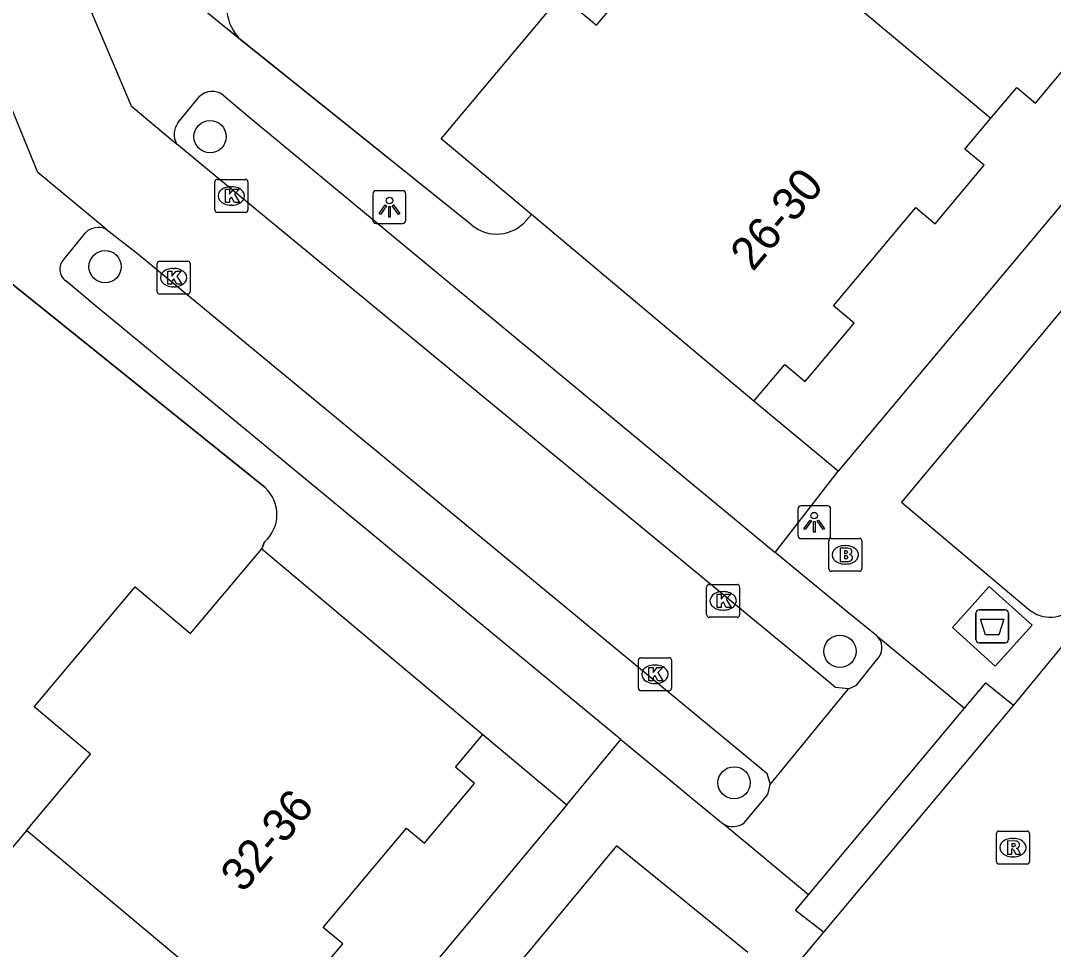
# Model space of a CAD drawing. Extents: x 162074 to 163034, y 381824 to 382557.
# Drawn here: x 162447.12 to 162478.46, y 382042.17 to 382070.34 of the extents above; entities that cross this region are included whole.
import ezdxf

# ---------------------------------------------------------------- set-up
doc = ezdxf.new("R2010")
doc.units = 0
for name, color, linetype in [('IMGEO_Afval_apart_plaats', 7, 'Continuous'), ('IMGEO_Boom', 7, 'Continuous'), ('IMGEO_Brandkraan', 7, 'Continuous'), ('IMGEO_Kolk', 7, 'Continuous'), ('IMGEO_Lichtpunt', 7, 'Continuous'), ('IMGEO_Muur', 7, 'Continuous'), ('IMGEO_Pand', 7, 'Continuous'), ('IMGEO_Pand_nummerreeks', 7, 'Continuous'), ('IMGEO_Rijbaan_lokaal_open', 7, 'Continuous'), ('IMGEO_Rioolput', 7, 'Continuous'), ('IMGEO_Voetpad_gesloten', 7, 'Continuous'), ('IMGEO_Voetpad_open', 7, 'Continuous')]:
    doc.layers.add(name, color=color, linetype=linetype)

msp = doc.modelspace()

# ---------------------------------------------------------------- linework, layer by layer
at = {"layer": 'IMGEO_Afval_apart_plaats'}
for p, q in [((162476.206, 382052.468), (162476.996, 382052.468)), ((162476.996, 382052.468), (162476.206, 382052.468)), ((162476.106, 382051.568), (162476.106, 382052.368)), ((162476.106, 382052.368), (162476.106, 382051.568)), ((162477.096, 382052.368), (162477.096, 382051.568)), ((162477.096, 382051.568), (162477.096, 382052.368)), ((162476.996, 382051.468), (162476.206, 382051.468)), ((162476.206, 382051.468), (162476.996, 382051.468))]:
    msp.add_line(p, q, dxfattribs=at)
msp.add_lwpolyline([(162476.249, 382052.182), (162476.953, 382052.182), (162476.804, 382051.712), (162476.398, 382051.712), (162476.249, 382052.182)], dxfattribs=at)
for centre, start, end in [((162476.206, 382052.368), 90, 180), ((162476.206, 382052.368), 90, 180), ((162476.996, 382052.368), 0, 90), ((162476.996, 382052.368), 360, 90), ((162476.206, 382051.568), 180, 270), ((162476.206, 382051.568), 180, 270), ((162476.996, 382051.568), 270, 0), ((162476.996, 382051.568), 270, 0)]:
    msp.add_arc(centre, 0.1, start, end, dxfattribs=at)
at = {"layer": 'IMGEO_Boom'}
for centre in [(162452.866, 382066.823), (162449.68, 382062.878), (162471.98, 382051.208), (162468.768, 382047.22)]:
    msp.add_circle(centre, 0.489, dxfattribs=at)
at = {"layer": 'IMGEO_Brandkraan'}
for p, q in [((162471.718, 382054.636), (162472.57, 382054.636)), ((162471.643, 382053.71), (162471.643, 382054.562)), ((162472.131, 382054.416), (162472.156, 382054.416)), ((162472.644, 382054.562), (162472.644, 382053.71)), ((162472.154, 382053.856), (162472.129, 382053.856)), ((162472.57, 382053.636), (162471.718, 382053.636))]:
    msp.add_line(p, q, dxfattribs=at)
for points in [[(162471.718, 382054.636), (162472.57, 382054.636)], [(162471.643, 382053.71), (162471.643, 382054.562)], [(162471.991, 382054.336), (162471.991, 382053.936), (162472.204, 382053.936)], [(162472.222, 382054.336), (162471.991, 382054.336)], [(162472.644, 382054.562), (162472.644, 382053.71)], [(162472.17, 382054.255), (162472.116, 382054.255), (162472.116, 382054.179)], [(162472.116, 382054.179), (162472.169, 382054.179)], [(162472.178, 382054.103), (162472.116, 382054.103), (162472.116, 382054.022)], [(162472.116, 382054.022), (162472.178, 382054.022)], [(162472.57, 382053.636), (162471.718, 382053.636)]]:
    msp.add_lwpolyline(points, dxfattribs=at)
for centre, radius, start, end in [((162471.72, 382054.56), 0.0765, 91.552, 178.448), ((162471.72, 382054.56), 0.0765, 91.552, 178.448), ((162472.568, 382054.56), 0.0765, 1.552, 88.448), ((162472.568, 382054.56), 0.0765, 1.552, 88.448), ((162472.226, 382054.191), 0.145, 59.4692, 91.5367), ((162472.251, 382054.238), 0.0922, 285.5137, 58.1501), ((162472.171, 382054.217), 0.0379, 267.8285, 90.9355), ((162472.179, 382054.062), 0.0404, 269.8759, 90.5077), ((162472.256, 382054.046), 0.105, 301.3115, 78.989), ((162471.72, 382053.712), 0.0765, 181.552, 268.448), ((162471.72, 382053.712), 0.0765, 181.552, 268.448), ((162472.21, 382054.187), 0.251, 268.6676, 293.5347), ((162472.568, 382053.712), 0.0765, 271.552, 358.448), ((162472.568, 382053.712), 0.0765, 271.552, 358.448)]:
    msp.add_arc(centre, radius, start, end, dxfattribs=at)
for centre, major_axis, ratio, start_param, end_param in [((162472.13, 382054.136), (-0.387, 0.002), 0.722429, 4.712389, 7.853982), ((162472.155, 382054.136), (-0.39, 0.002), 0.717154, 1.570796, 4.712389)]:
    msp.add_ellipse(centre, major_axis=major_axis, ratio=ratio, start_param=start_param, end_param=end_param, dxfattribs=at)
at = {"layer": 'IMGEO_Kolk'}
for p, q in [((162453.013, 382064.599), (162453.013, 382065.451)), ((162453.088, 382065.525), (162453.94, 382065.525)), ((162453.501, 382065.305), (162453.526, 382065.305)), ((162454.014, 382065.451), (162454.014, 382064.599)), ((162453.524, 382064.745), (162453.499, 382064.745)), ((162453.94, 382064.525), (162453.088, 382064.525)), ((162451.262, 382062.12), (162451.262, 382062.972)), ((162451.337, 382063.046), (162452.189, 382063.046)), ((162451.75, 382062.826), (162451.775, 382062.826)), ((162452.263, 382062.972), (162452.263, 382062.12)), ((162451.773, 382062.266), (162451.748, 382062.266)), ((162452.189, 382062.046), (162451.337, 382062.046)), ((162467.935, 382052.314), (162467.935, 382053.166)), ((162468.01, 382053.24), (162468.862, 382053.24)), ((162468.936, 382053.166), (162468.936, 382052.314)), ((162468.423, 382053.02), (162468.448, 382053.02)), ((162468.446, 382052.46), (162468.421, 382052.46)), ((162468.862, 382052.24), (162468.01, 382052.24)), ((162465.864, 382050.087), (162465.864, 382050.939)), ((162465.939, 382051.013), (162466.791, 382051.013)), ((162466.865, 382050.939), (162466.865, 382050.087)), ((162466.352, 382050.793), (162466.377, 382050.793)), ((162466.375, 382050.233), (162466.35, 382050.233)), ((162466.791, 382050.013), (162465.939, 382050.013))]:
    msp.add_line(p, q, dxfattribs=at)
for points in [[(162453.013, 382064.599), (162453.013, 382065.451)], [(162453.088, 382065.525), (162453.94, 382065.525)], [(162454.014, 382065.451), (162454.014, 382064.599)], [(162453.334, 382065.225), (162453.457, 382065.225), (162453.457, 382065.074), (162453.587, 382065.225), (162453.751, 382065.225), (162453.605, 382065.074), (162453.758, 382064.825), (162453.606, 382064.825), (162453.521, 382064.989), (162453.457, 382064.922), (162453.457, 382064.825), (162453.334, 382064.825), (162453.334, 382065.225)], [(162453.94, 382064.525), (162453.088, 382064.525)], [(162451.262, 382062.12), (162451.262, 382062.972)], [(162451.337, 382063.046), (162452.189, 382063.046)], [(162452.263, 382062.972), (162452.263, 382062.12)], [(162451.583, 382062.746), (162451.706, 382062.746), (162451.706, 382062.595), (162451.836, 382062.746), (162452, 382062.746), (162451.854, 382062.595), (162452.007, 382062.346), (162451.855, 382062.346), (162451.77, 382062.51), (162451.706, 382062.443), (162451.706, 382062.346), (162451.583, 382062.346), (162451.583, 382062.746)], [(162452.189, 382062.046), (162451.337, 382062.046)], [(162467.935, 382052.314), (162467.935, 382053.166)], [(162468.01, 382053.24), (162468.862, 382053.24)], [(162468.936, 382053.166), (162468.936, 382052.314)], [(162468.256, 382052.94), (162468.379, 382052.94), (162468.379, 382052.789), (162468.509, 382052.94), (162468.673, 382052.94), (162468.527, 382052.789), (162468.68, 382052.54), (162468.528, 382052.54), (162468.443, 382052.704), (162468.379, 382052.637), (162468.379, 382052.54), (162468.256, 382052.54), (162468.256, 382052.94)], [(162468.862, 382052.24), (162468.01, 382052.24)], [(162465.864, 382050.087), (162465.864, 382050.939)], [(162465.939, 382051.013), (162466.791, 382051.013)], [(162466.865, 382050.939), (162466.865, 382050.087)], [(162466.185, 382050.713), (162466.308, 382050.713), (162466.308, 382050.562), (162466.438, 382050.713), (162466.602, 382050.713), (162466.456, 382050.562), (162466.609, 382050.313), (162466.457, 382050.313), (162466.372, 382050.477), (162466.308, 382050.41), (162466.308, 382050.313), (162466.185, 382050.313), (162466.185, 382050.713)], [(162466.791, 382050.013), (162465.939, 382050.013)]]:
    msp.add_lwpolyline(points, dxfattribs=at)
for centre, start, end in [((162453.09, 382065.449), 91.552, 178.448), ((162453.09, 382065.449), 91.552, 178.448), ((162453.938, 382065.449), 1.552, 88.448), ((162453.938, 382065.449), 1.552, 88.448), ((162453.09, 382064.601), 181.552, 268.448), ((162453.09, 382064.601), 181.552, 268.448), ((162453.938, 382064.601), 271.552, 358.448), ((162453.938, 382064.601), 271.552, 358.448), ((162451.339, 382062.97), 91.552, 178.448), ((162451.339, 382062.97), 91.552, 178.448), ((162452.187, 382062.97), 1.552, 88.448), ((162452.187, 382062.97), 1.552, 88.448), ((162451.339, 382062.122), 181.552, 268.448), ((162451.339, 382062.122), 181.552, 268.448), ((162452.187, 382062.122), 271.552, 358.448), ((162452.187, 382062.122), 271.552, 358.448), ((162468.012, 382053.164), 91.552, 178.448), ((162468.012, 382053.164), 91.552, 178.448), ((162468.86, 382053.164), 1.552, 88.448), ((162468.86, 382053.164), 1.552, 88.448), ((162468.012, 382052.316), 181.552, 268.448), ((162468.012, 382052.316), 181.552, 268.448), ((162468.86, 382052.316), 271.552, 358.448), ((162468.86, 382052.316), 271.552, 358.448), ((162465.941, 382050.937), 91.552, 178.448), ((162465.941, 382050.937), 91.552, 178.448), ((162466.789, 382050.937), 1.552, 88.448), ((162466.789, 382050.937), 1.552, 88.448), ((162465.941, 382050.089), 181.552, 268.448), ((162465.941, 382050.089), 181.552, 268.448), ((162466.789, 382050.089), 271.552, 358.448), ((162466.789, 382050.089), 271.552, 358.448)]:
    msp.add_arc(centre, 0.0765, start, end, dxfattribs=at)
for centre, major_axis, ratio, start_param, end_param in [((162453.5, 382065.025), (-0.387, 0.002), 0.722429, 4.712389, 7.853982), ((162453.525, 382065.025), (-0.39, 0.002), 0.717154, 1.570796, 4.712389), ((162451.749, 382062.546), (-0.387, 0.002), 0.722429, 4.712389, 7.853982), ((162451.774, 382062.546), (-0.39, 0.002), 0.717154, 1.570796, 4.712389), ((162468.422, 382052.74), (-0.387, 0.002), 0.722429, 4.712389, 7.853982), ((162468.447, 382052.74), (-0.39, 0.002), 0.717154, 1.570796, 4.712389), ((162466.351, 382050.513), (-0.387, 0.002), 0.722429, 4.712389, 7.853982), ((162466.376, 382050.513), (-0.39, 0.002), 0.717154, 1.570796, 4.712389)]:
    msp.add_ellipse(centre, major_axis=major_axis, ratio=ratio, start_param=start_param, end_param=end_param, dxfattribs=at)
at = {"layer": 'IMGEO_Lichtpunt'}
for p, q in [((162457.81, 382065.089), (162457.81, 382064.282)), ((162457.81, 382065.089), (162457.81, 382064.282)), ((162458.712, 382065.184), (162457.904, 382065.184)), ((162458.712, 382065.184), (162457.904, 382065.184)), ((162458.806, 382064.282), (162458.806, 382065.089)), ((162458.806, 382064.282), (162458.806, 382065.089)), ((162457.904, 382064.188), (162458.712, 382064.188)), ((162457.904, 382064.188), (162458.712, 382064.188)), ((162471.603, 382055.623), (162470.795, 382055.623)), ((162471.603, 382055.623), (162470.795, 382055.623)), ((162470.701, 382055.528), (162470.701, 382054.721)), ((162470.701, 382055.528), (162470.701, 382054.721)), ((162471.697, 382054.721), (162471.697, 382055.528)), ((162471.697, 382054.721), (162471.697, 382055.528)), ((162470.795, 382054.627), (162471.603, 382054.627)), ((162470.795, 382054.627), (162471.603, 382054.627))]:
    msp.add_line(p, q, dxfattribs=at)
for points in [[(162458.184, 382064.753), (162458.223, 382064.725), (162458.035, 382064.463), (162457.997, 382064.49), (162458.184, 382064.753)], [(162458.286, 382064.705), (162458.333, 382064.705), (162458.333, 382064.383), (162458.286, 382064.383), (162458.286, 382064.705)], [(162458.396, 382064.725), (162458.434, 382064.752), (162458.621, 382064.49), (162458.582, 382064.462), (162458.396, 382064.725)], [(162471.075, 382055.192), (162471.114, 382055.164), (162470.926, 382054.902), (162470.888, 382054.929), (162471.075, 382055.192)], [(162471.177, 382055.144), (162471.224, 382055.144), (162471.224, 382054.822), (162471.177, 382054.822), (162471.177, 382055.144)], [(162471.287, 382055.164), (162471.325, 382055.191), (162471.512, 382054.929), (162471.473, 382054.901), (162471.287, 382055.164)]]:
    msp.add_lwpolyline(points, dxfattribs=at)
for centre in [(162458.309, 382064.887), (162471.2, 382055.326)]:
    msp.add_circle(centre, 0.0994, dxfattribs=at)
for centre, start, end in [((162457.904, 382065.089), 90, 180), ((162457.904, 382065.089), 90, 180), ((162458.712, 382065.089), 0, 90), ((162458.712, 382065.089), 0, 90), ((162457.904, 382064.282), 180, 270), ((162457.904, 382064.282), 180, 270), ((162458.712, 382064.282), 270, 0), ((162458.712, 382064.282), 270, 360), ((162470.795, 382055.528), 90, 180), ((162470.795, 382055.528), 90, 180), ((162471.603, 382055.528), 0, 90), ((162471.603, 382055.528), 0, 90), ((162470.795, 382054.721), 180, 270), ((162470.795, 382054.721), 180, 270), ((162471.603, 382054.721), 270, 0), ((162471.603, 382054.721), 270, 360)]:
    msp.add_arc(centre, 0.0946, start, end, dxfattribs=at)
at = {"layer": 'IMGEO_Muur'}
for points in [[(162460.813, 382064.137), (162453.132, 382070.292)], [(162462.471, 382064.29), (162462.616, 382064.462)], [(162454.536, 382056.174), (162446.525, 382062.616)], [(162454.432, 382054.322), (162454.521, 382054.535)]]:
    msp.add_lwpolyline(points, dxfattribs=at)
for centre, radius, start, end in [((162461.565, 382065.049), 1.182, 230.4894, 320.0552), ((162453.796, 382055.361), 1.1, 311.2848, 47.6665)]:
    msp.add_arc(centre, radius, start, end, dxfattribs=at)
at = {"layer": 'IMGEO_Pand'}
for points in [[(162476.559, 382067.379), (162477.347, 382068.319), (162477.918, 382067.84), (162479.415, 382069.627), (162478.832, 382070.116), (162481.349, 382073.119), (162481.958, 382072.609), (162483.422, 382074.356), (162482.823, 382074.858), (162483.622, 382075.812)], [(162462.616, 382064.462), (162459.875, 382066.76), (162463.519, 382071.107), (162464.597, 382070.203), (162466.126, 382072.027), (162467.72, 382070.691), (162469.733, 382073.093)], [(162469.733, 382073.093), (162476.559, 382067.379)], [(162469.37, 382058.8), (162470.304, 382059.915), (162470.923, 382059.396), (162472.408, 382061.168), (162471.781, 382061.695), (162474.278, 382064.674), (162474.865, 382064.182), (162476.352, 382065.956), (162475.772, 382066.441), (162476.559, 382067.379)], [(162469.37, 382058.8), (162462.616, 382064.462)], [(162447.3, 382045.77), (162449.243, 382048.087), (162447.533, 382049.521), (162450.592, 382053.167), (162452.277, 382051.753), (162454.432, 382054.322)], [(162454.432, 382054.322), (162461.148, 382048.689)], [(162454.063, 382040.114), (162454.839, 382041.039), (162455.405, 382040.564), (162456.893, 382042.339), (162456.303, 382042.834), (162458.826, 382045.842), (162459.372, 382045.385), (162460.894, 382047.199), (162460.31, 382047.689), (162461.148, 382048.689)], [(162447.3, 382045.77), (162445.238, 382043.312), (162443.737, 382044.571), (162441.797, 382042.258), (162434.583, 382048.291)], [(162454.063, 382040.114), (162447.3, 382045.77)]]:
    msp.add_lwpolyline(points, dxfattribs=at)
at = {"layer": 'IMGEO_Rijbaan_lokaal_open'}
for points in [[(162374.57, 382130.393), (162375.036, 382129.973), (162382.822, 382127.114), (162448.153, 382073.217), (162450.473, 382067.754), (162451.851, 382066.605)], [(162449.709, 382064.013), (162447.637, 382065.739), (162445.4, 382071.193), (162443.882, 382072.46)], [(162472.239, 382050.07), (162471.849, 382050.106), (162470.941, 382050.857), (162452.791, 382065.831), (162451.851, 382066.605)], [(162449.709, 382064.013), (162450.661, 382063.277), (162468.83, 382048.279), (162469.758, 382047.512), (162469.865, 382047.166)], [(162479.464, 382052.271), (162478.84, 382051.513), (162477.247, 382049.579)], [(162469.865, 382047.166), (162472.239, 382050.07)], [(162477.247, 382049.579), (162471.476, 382042.689)], [(162471.476, 382042.689), (162469.59, 382040.422)]]:
    msp.add_lwpolyline(points, dxfattribs=at)
at = {"layer": 'IMGEO_Rioolput'}
for p, q in [((162476.73, 382044.828), (162476.73, 382045.68)), ((162476.805, 382045.754), (162477.657, 382045.754)), ((162477.218, 382045.534), (162477.243, 382045.534)), ((162477.731, 382045.68), (162477.731, 382044.828)), ((162477.241, 382044.974), (162477.216, 382044.974)), ((162477.657, 382044.754), (162476.805, 382044.754))]:
    msp.add_line(p, q, dxfattribs=at)
for points in [[(162476.73, 382044.828), (162476.73, 382045.68)], [(162476.805, 382045.754), (162477.657, 382045.754)], [(162477.731, 382045.68), (162477.731, 382044.828)], [(162477.319, 382045.452), (162477.067, 382045.454), (162477.067, 382045.054)], [(162477.067, 382045.054), (162477.191, 382045.054), (162477.191, 382045.216), (162477.202, 382045.216)], [(162477.245, 382045.373), (162477.191, 382045.373), (162477.191, 382045.292)], [(162477.191, 382045.292), (162477.243, 382045.292)], [(162477.249, 382045.187), (162477.32, 382045.054), (162477.46, 382045.054), (162477.395, 382045.18)], [(162477.657, 382044.754), (162476.805, 382044.754)]]:
    msp.add_lwpolyline(points, dxfattribs=at)
for centre, radius, start, end in [((162476.807, 382045.678), 0.0765, 91.552, 178.448), ((162476.807, 382045.678), 0.0765, 91.552, 178.448), ((162477.655, 382045.678), 0.0765, 1.552, 88.448), ((162477.655, 382045.678), 0.0765, 1.552, 88.448), ((162477.201, 382045.163), 0.0533, 26.0293, 88.6989), ((162477.227, 382045.481), 0.19, 274.7715, 282.9687), ((162477.251, 382045.277), 0.0964, 77.0061, 93.1865), ((162477.265, 382045.334), 0.0378, 276.6634, 79.6772), ((162477.318, 382045.342), 0.109, 350.3612, 89.416), ((162477.316, 382045.342), 0.112, 277.5842, 350.9817), ((162477.3, 382045.127), 0.108, 29.5134, 73.7905), ((162476.807, 382044.83), 0.0765, 181.552, 268.448), ((162476.807, 382044.83), 0.0765, 181.552, 268.448), ((162477.655, 382044.83), 0.0765, 271.552, 358.448), ((162477.655, 382044.83), 0.0765, 271.552, 358.448)]:
    msp.add_arc(centre, radius, start, end, dxfattribs=at)
for centre, major_axis, ratio, start_param, end_param in [((162477.217, 382045.254), (-0.387, 0.002), 0.722429, 4.712389, 7.853982), ((162477.242, 382045.254), (-0.39, 0.002), 0.717154, 1.570796, 4.712389)]:
    msp.add_ellipse(centre, major_axis=major_axis, ratio=ratio, start_param=start_param, end_param=end_param, dxfattribs=at)
at = {"layer": 'IMGEO_Voetpad_gesloten'}
msp.add_lwpolyline([(162477.808, 382051.999), (162476.691, 382050.763), (162475.393, 382051.936), (162476.51, 382053.172), (162477.808, 382051.999)], dxfattribs=at)
at = {"layer": 'IMGEO_Voetpad_open'}
for points in [[(162507.419, 382099.039), (162500, 382090.184), (162471.924, 382056.673)], [(162453.791, 382069.764), (162453.132, 382070.292), (162452.152, 382071.11), (162448.681, 382073.879), (162448.544, 382073.992)], [(162460.813, 382064.137), (162453.791, 382069.764)], [(162453.256, 382068.093), (162454.086, 382067.398), (162470.012, 382054.209)], [(162451.889, 382067.238), (162452.548, 382068.043)], [(162483.808, 382067.666), (162473.845, 382055.734), (162477.706, 382052.489)], [(162462.616, 382064.462), (162462.471, 382064.29)], [(162448.43, 382063.1), (162449.082, 382063.906)], [(162446.525, 382062.616), (162454.536, 382056.174)], [(162465.332, 382048.537), (162449.317, 382061.748), (162448.49, 382062.448)], [(162471.924, 382056.673), (162469.37, 382058.8)], [(162470.012, 382054.209), (162471.924, 382056.673)], [(162454.521, 382054.535), (162454.432, 382054.322)], [(162473.102, 382051.674), (162472.195, 382052.402), (162470.012, 382054.209)], [(162473.102, 382051.674), (162475.763, 382049.48)], [(162472.239, 382050.07), (162472.48, 382050.184), (162473.17, 382051.039)], [(162475.763, 382049.48), (162476.406, 382050.249), (162477.247, 382049.579)], [(162471.03, 382043.825), (162475.763, 382049.48)], [(162461.148, 382048.689), (162463.688, 382046.554)], [(162463.688, 382046.554), (162465.332, 382048.537)], [(162465.332, 382048.537), (162466.763, 382047.35), (162467.546, 382046.701), (162468.435, 382045.974)], [(162469.072, 382046.006), (162469.79, 382046.862), (162469.865, 382047.166)], [(162463.688, 382046.554), (162442.455, 382021.119), (162428.079, 382004.082)], [(162471.03, 382043.825), (162468.435, 382045.974)], [(162469.187, 382042.076), (162465.198, 382045.303), (162455.085, 382033.133)], [(162471.476, 382042.689), (162470.631, 382043.348), (162471.03, 382043.825)]]:
    msp.add_lwpolyline(points, dxfattribs=at)
for centre, radius, start, end in [((162454.832, 382070.805), 1.472, 149.662, 225.0224), ((162452.933, 382067.629), 0.565, 55.1592, 132.92), ((162452.368, 382066.892), 0.591, 144.1489, 208.9802), ((162449.47, 382063.521), 0.547, 64.1162, 135.2527), ((162461.565, 382065.049), 1.182, 230.4894, 320.0552), ((162448.736, 382062.799), 0.429, 135.5488, 234.9668), ((162453.796, 382055.361), 1.1, 311.2848, 47.6665), ((162478.36, 382053.241), 0.997, 228.96, 318.0905), ((162472.76, 382051.316), 0.495, 325.9697, 46.2549), ((162468.731, 382046.442), 0.553, 237.68, 308.0717)]:
    msp.add_arc(centre, radius, start, end, dxfattribs=at)

# ---------------------------------------------------------------- texts
at = {"layer": 'IMGEO_Pand_nummerreeks'}
for s, rotation, p in [('26-30', 50.0307, (162469.336, 382062.702)), ('32-36', 50.0113, (162453.869, 382043.854))]:
    msp.add_text(s, height=1, rotation=rotation, dxfattribs=at).set_placement(p)

doc.saveas('drawing.dxf')
